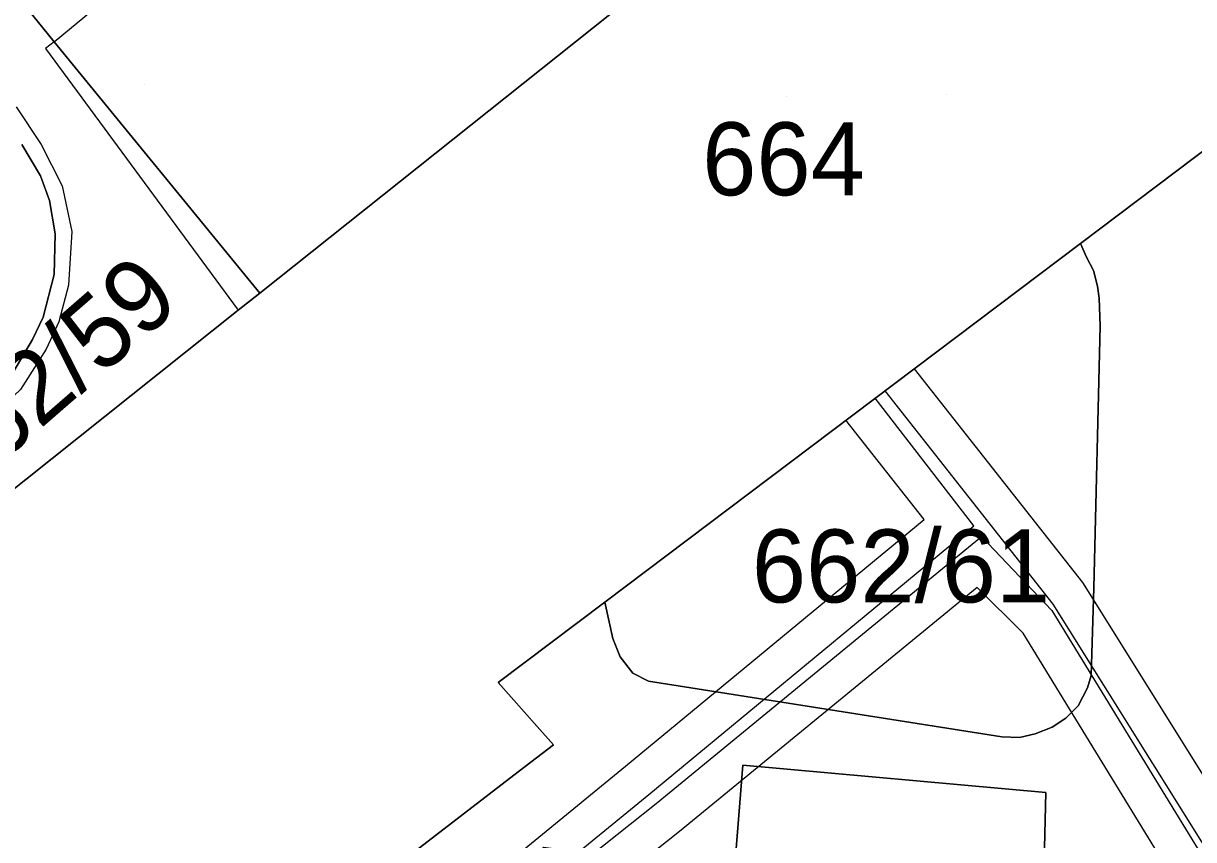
# Model space of a CAD drawing. Extents: x -263423 to -261326, y -1240067 to -1237864.
# Drawn here: x -262866.12 to -262834.04, y -1238888.1 to -1238865.73 of the extents above; entities that cross this region are included whole.
import ezdxf

# ---------------------------------------------------------------- set-up
doc = ezdxf.new("R2010")
doc.units = 0
for name, color, linetype in [('body_kn', 7, 'Continuous'), ('kladpar_druhypozemkov', 7, 'Continuous'), ('kladpar_hranice', 7, 'Continuous'), ('kladpar_parcelnecisla', 7, 'Continuous'), ('kladpar_plochy', 7, 'Continuous'), ('tarchy_linie', 7, 'Continuous'), ('zappar_hrandruhpozemk', 7, 'Continuous'), ('znacky', 7, 'Continuous')]:
    doc.layers.add(name, color=color, linetype=linetype)

msp = doc.modelspace()

# ---------------------------------------------------------------- linework, layer by layer
at = {"layer": 'body_kn'}
for p, q in [((-262865.28, -1238866.23), (-262865.28, -1238866.23)), ((-262865.28, -1238866.23), (-262865.28, -1238866.23)), ((-262865.51, -1238866.42), (-262865.51, -1238866.42)), ((-262865.63, -1238869.05), (-262865.63, -1238869.05)), ((-262865.65, -1238869.91), (-262865.65, -1238869.91)), ((-262865.06, -1238870.18), (-262865.06, -1238870.18)), ((-262865.4, -1238870.58), (-262865.4, -1238870.58)), ((-262864.79, -1238871.43), (-262864.79, -1238871.43)), ((-262865.25, -1238871.5), (-262865.25, -1238871.5)), ((-262837.14, -1238871.76), (-262837.14, -1238871.76)), ((-262836.97, -1238872.14), (-262836.97, -1238872.14)), ((-262865.28, -1238872.61), (-262865.28, -1238872.61)), ((-262836.78, -1238872.5), (-262836.78, -1238872.5)), ((-262864.88, -1238872.9), (-262864.88, -1238872.9)), ((-262836.67, -1238872.93), (-262836.67, -1238872.93)), ((-262859.64, -1238873.12), (-262859.64, -1238873.12)), ((-262836.62, -1238873.26), (-262836.62, -1238873.26)), ((-262860.23, -1238873.59), (-262860.23, -1238873.59)), ((-262865.58, -1238873.78), (-262865.58, -1238873.78)), ((-262865.15, -1238873.91), (-262865.15, -1238873.91)), ((-262836.6, -1238874.02), (-262836.6, -1238874.02)), ((-262865.87, -1238874.39), (-262865.87, -1238874.39)), ((-262865.5, -1238874.66), (-262865.5, -1238874.66)), ((-262841.7, -1238875.2), (-262841.7, -1238875.2)), ((-262842.5, -1238875.8), (-262842.5, -1238875.8)), ((-262842.5, -1238875.8), (-262842.5, -1238875.8)), ((-262842.77, -1238876), (-262842.77, -1238876)), ((-262843.57, -1238876.6), (-262843.57, -1238876.6)), ((-262841.42, -1238879.33), (-262841.42, -1238879.33)), ((-262840.06, -1238879.5), (-262840.06, -1238879.5)), ((-262839.85, -1238879.79), (-262839.85, -1238879.79)), ((-262837.08, -1238881.05), (-262837.08, -1238881.05)), ((-262839.97, -1238881.19), (-262839.97, -1238881.19)), ((-262836.77, -1238881.2), (-262836.77, -1238881.2)), ((-262850.18, -1238881.59), (-262850.18, -1238881.59)), ((-262850.18, -1238881.59), (-262850.18, -1238881.59)), ((-262837.89, -1238881.65), (-262837.89, -1238881.65)), ((-262837.92, -1238881.82), (-262837.92, -1238881.82)), ((-262849.96, -1238882.59), (-262849.96, -1238882.59)), ((-262838.71, -1238882.44), (-262838.71, -1238882.44)), ((-262849.76, -1238883.09), (-262849.76, -1238883.09)), ((-262849.41, -1238883.54), (-262849.41, -1238883.54)), ((-262836.84, -1238883.6), (-262836.84, -1238883.6)), ((-262853.1, -1238883.79), (-262853.1, -1238883.79)), ((-262848.98, -1238883.76), (-262848.98, -1238883.76)), ((-262836.94, -1238883.94), (-262836.94, -1238883.94)), ((-262837.2, -1238884.43), (-262837.2, -1238884.43)), ((-262837.54, -1238884.77), (-262837.54, -1238884.77)), ((-262852.03, -1238885), (-262852.03, -1238885)), ((-262838.38, -1238885.2), (-262838.38, -1238885.2)), ((-262837.91, -1238885.02), (-262837.91, -1238885.02)), ((-262851.59, -1238885.5), (-262851.59, -1238885.5)), ((-262839.29, -1238885.28), (-262839.29, -1238885.28)), ((-262838.81, -1238885.3), (-262838.81, -1238885.3)), ((-262849.61, -1238886.09), (-262849.61, -1238886.09)), ((-262846.39, -1238886.06), (-262846.39, -1238886.06)), ((-262852.67, -1238886.33), (-262852.67, -1238886.33)), ((-262848.97, -1238886.86), (-262848.97, -1238886.86)), ((-262838.09, -1238886.81), (-262838.09, -1238886.81)), ((-262838.09, -1238886.81), (-262838.09, -1238886.81)), ((-262848.77, -1238887.11), (-262848.77, -1238887.11)), ((-262848.13, -1238887.88), (-262848.13, -1238887.88))]:
    msp.add_line(p, q, dxfattribs=at)
at = {"layer": 'kladpar_druhypozemkov'}
for p, q in [((-262845.21, -1238867.74), (-262845.21, -1238867.74)), ((-262863.46, -1238872.55), (-262863.46, -1238872.55)), ((-262841.12, -1238879.62), (-262841.12, -1238879.62))]:
    msp.add_line(p, q, dxfattribs=at)
at = {"layer": 'kladpar_hranice'}
for points in [[(-262866.02, -1238865.32), (-262847.03, -1238849.64), (-262846.27, -1238850.56), (-262845.38, -1238851.65), (-262830.96, -1238839.74), (-262830.64, -1238840.13), (-262808.21, -1238867.29), (-262810.18, -1238868.92), (-262812.42, -1238870.77), (-262813.04, -1238869.75), (-262815.11, -1238866.43), (-262827.39, -1238847.45), (-262859.64, -1238873.12), (-262865.28, -1238866.23), (-262866.02, -1238865.32)], [(-262827.39, -1238847.45), (-262815.11, -1238866.43), (-262813.04, -1238869.75), (-262812.42, -1238870.77), (-262817.7, -1238873.85), (-262821.34, -1238875.92), (-262823.75, -1238877.28), (-262824.01, -1238877.43), (-262828.8, -1238870.14), (-262830.85, -1238867.02), (-262837.14, -1238871.76), (-262850.18, -1238881.59), (-262853.1, -1238883.79), (-262852.03, -1238885), (-262851.59, -1238885.5), (-262852.67, -1238886.33), (-262861.26, -1238892.95), (-262867.3, -1238897.61), (-262872.65, -1238883.48), (-262860.23, -1238873.59), (-262859.64, -1238873.12), (-262827.39, -1238847.45)], [(-262866.02, -1238865.32), (-262865.28, -1238866.23), (-262859.64, -1238873.12), (-262860.23, -1238873.59), (-262872.65, -1238883.48)], [(-262861.26, -1238892.95), (-262852.67, -1238886.33), (-262851.59, -1238885.5), (-262852.03, -1238885), (-262853.1, -1238883.79), (-262850.18, -1238881.59), (-262849.96, -1238882.59), (-262849.76, -1238883.09), (-262849.41, -1238883.54), (-262848.98, -1238883.76), (-262839.29, -1238885.28), (-262838.81, -1238885.3), (-262838.38, -1238885.2), (-262837.91, -1238885.02), (-262837.54, -1238884.77), (-262837.2, -1238884.43), (-262836.94, -1238883.94), (-262836.84, -1238883.6), (-262836.77, -1238881.2), (-262836.6, -1238874.02), (-262836.62, -1238873.26), (-262836.67, -1238872.93), (-262836.78, -1238872.5), (-262836.97, -1238872.14), (-262837.14, -1238871.76), (-262830.85, -1238867.02)], [(-262866.16, -1238869.05), (-262865.65, -1238869.91), (-262865.4, -1238870.58), (-262865.25, -1238871.5), (-262865.28, -1238872.61), (-262865.58, -1238873.78), (-262865.87, -1238874.39), (-262866.41, -1238875.31)], [(-262866.41, -1238875.31), (-262865.87, -1238874.39), (-262865.58, -1238873.78), (-262865.28, -1238872.61), (-262865.25, -1238871.5), (-262865.4, -1238870.58), (-262865.65, -1238869.91), (-262866.16, -1238869.05)], [(-262850.18, -1238881.59), (-262837.14, -1238871.76), (-262836.97, -1238872.14), (-262836.78, -1238872.5), (-262836.67, -1238872.93), (-262836.62, -1238873.26), (-262836.6, -1238874.02), (-262836.77, -1238881.2), (-262836.84, -1238883.6), (-262836.94, -1238883.94), (-262837.2, -1238884.43), (-262837.54, -1238884.77), (-262837.91, -1238885.02), (-262838.38, -1238885.2), (-262838.81, -1238885.3), (-262839.29, -1238885.28), (-262848.98, -1238883.76), (-262849.41, -1238883.54), (-262849.76, -1238883.09), (-262849.96, -1238882.59), (-262850.18, -1238881.59)], [(-262833.95, -1238906), (-262838.69, -1238910.36), (-262838.62, -1238908.81), (-262838.09, -1238886.81), (-262846.39, -1238886.06), (-262846.63, -1238889.04), (-262851.85, -1238888.32), (-262858.95, -1238893.98), (-262859.07, -1238894.09), (-262859.37, -1238894.55), (-262859.39, -1238894.75), (-262859.37, -1238895.04), (-262859.27, -1238895.44), (-262859.05, -1238895.96), (-262858.15, -1238897.66), (-262858.64, -1238897.95), (-262861.26, -1238892.95)], [(-262838.09, -1238886.81), (-262838.62, -1238908.81), (-262840.96, -1238908.8), (-262840.91, -1238910.45), (-262841.8, -1238910.51), (-262841.79, -1238908.86), (-262842.55, -1238908.85), (-262842.56, -1238910.5), (-262844.08, -1238910.43), (-262844.01, -1238908.84), (-262844.96, -1238908.83), (-262845.03, -1238910.42), (-262845.86, -1238910.42), (-262845.91, -1238908.83), (-262848.26, -1238908.81), (-262846.63, -1238889.04), (-262846.39, -1238886.06), (-262838.09, -1238886.81)]]:
    msp.add_lwpolyline(points, dxfattribs=at)
at = {"layer": 'kladpar_plochy'}
for points in [[(-262866.02, -1238865.32), (-262847.03, -1238849.64), (-262846.27, -1238850.56), (-262845.38, -1238851.65), (-262830.96, -1238839.74), (-262830.64, -1238840.13), (-262808.21, -1238867.29), (-262810.18, -1238868.92), (-262812.42, -1238870.77), (-262813.04, -1238869.75), (-262815.11, -1238866.43), (-262827.39, -1238847.45), (-262859.64, -1238873.12), (-262865.28, -1238866.23)], [(-262827.39, -1238847.45), (-262815.11, -1238866.43), (-262813.04, -1238869.75), (-262812.42, -1238870.77), (-262817.7, -1238873.85), (-262821.34, -1238875.92), (-262823.75, -1238877.28), (-262824.01, -1238877.43), (-262828.8, -1238870.14), (-262830.85, -1238867.02), (-262837.14, -1238871.76), (-262850.18, -1238881.59), (-262853.1, -1238883.79), (-262852.03, -1238885), (-262851.59, -1238885.5), (-262852.67, -1238886.33), (-262861.26, -1238892.95), (-262867.3, -1238897.61), (-262872.65, -1238883.48), (-262860.23, -1238873.59), (-262859.64, -1238873.12)], [(-262850.18, -1238881.59), (-262837.14, -1238871.76), (-262836.97, -1238872.14), (-262836.78, -1238872.5), (-262836.67, -1238872.93), (-262836.62, -1238873.26), (-262836.6, -1238874.02), (-262836.77, -1238881.2), (-262836.84, -1238883.6), (-262836.94, -1238883.94), (-262837.2, -1238884.43), (-262837.54, -1238884.77), (-262837.91, -1238885.02), (-262838.38, -1238885.2), (-262838.81, -1238885.3), (-262839.29, -1238885.28), (-262848.98, -1238883.76), (-262849.41, -1238883.54), (-262849.76, -1238883.09), (-262849.96, -1238882.59)], [(-262838.09, -1238886.81), (-262838.62, -1238908.81), (-262840.96, -1238908.8), (-262840.91, -1238910.45), (-262841.8, -1238910.51), (-262841.79, -1238908.86), (-262842.55, -1238908.85), (-262842.56, -1238910.5), (-262844.08, -1238910.43), (-262844.01, -1238908.84), (-262844.96, -1238908.83), (-262845.03, -1238910.42), (-262845.86, -1238910.42), (-262845.91, -1238908.83), (-262848.26, -1238908.81), (-262846.63, -1238889.04), (-262846.39, -1238886.06)]]:
    msp.add_lwpolyline(points, close=True, dxfattribs=at)
for points in [[(-262866.02, -1238865.32), (-262865.28, -1238866.23), (-262859.64, -1238873.12), (-262860.23, -1238873.59), (-262872.65, -1238883.48)], [(-262861.26, -1238892.95), (-262852.67, -1238886.33), (-262851.59, -1238885.5), (-262852.03, -1238885), (-262853.1, -1238883.79), (-262850.18, -1238881.59), (-262849.96, -1238882.59), (-262849.76, -1238883.09), (-262849.41, -1238883.54), (-262848.98, -1238883.76), (-262839.29, -1238885.28), (-262838.81, -1238885.3), (-262838.38, -1238885.2), (-262837.91, -1238885.02), (-262837.54, -1238884.77), (-262837.2, -1238884.43), (-262836.94, -1238883.94), (-262836.84, -1238883.6), (-262836.77, -1238881.2), (-262836.6, -1238874.02), (-262836.62, -1238873.26), (-262836.67, -1238872.93), (-262836.78, -1238872.5), (-262836.97, -1238872.14), (-262837.14, -1238871.76), (-262830.85, -1238867.02)], [(-262866.16, -1238869.05), (-262865.65, -1238869.91), (-262865.4, -1238870.58), (-262865.25, -1238871.5), (-262865.28, -1238872.61), (-262865.58, -1238873.78), (-262865.87, -1238874.39), (-262866.41, -1238875.31)], [(-262866.41, -1238875.31), (-262865.87, -1238874.39), (-262865.58, -1238873.78), (-262865.28, -1238872.61), (-262865.25, -1238871.5), (-262865.4, -1238870.58), (-262865.65, -1238869.91), (-262866.16, -1238869.05)], [(-262838.62, -1238908.81), (-262838.09, -1238886.81), (-262846.39, -1238886.06), (-262846.63, -1238889.04)]]:
    msp.add_lwpolyline(points, dxfattribs=at)
at = {"layer": 'tarchy_linie'}
for points in [[(-262857.6, -1238892.63), (-262849.61, -1238886.09), (-262841.42, -1238879.33), (-262843.57, -1238876.6), (-262842.77, -1238876), (-262842.5, -1238875.8), (-262841.7, -1238875.2), (-262837.08, -1238881.05), (-262831.49, -1238890)], [(-262842.5, -1238875.8), (-262837.89, -1238881.65), (-262832.43, -1238890.38), (-262831.95, -1238892.61), (-262831.64, -1238894.86), (-262830.79, -1238896.56), (-262829.63, -1238898.27), (-262828.84, -1238899.31)], [(-262847.91, -1238904.6), (-262850.37, -1238904.43), (-262851.6, -1238904.09), (-262852.76, -1238903.56), (-262853.8, -1238902.88), (-262854.68, -1238902.12), (-262856.64, -1238899.26), (-262858.02, -1238897.68), (-262858.5, -1238896.42), (-262858.46, -1238895.33), (-262857.81, -1238894.21), (-262856.95, -1238893.39), (-262848.97, -1238886.86), (-262840.06, -1238879.5), (-262842.77, -1238876)], [(-262847.9, -1238904.44), (-262850.37, -1238904.23), (-262851.54, -1238903.85), (-262852.64, -1238903.3), (-262853.58, -1238902.66), (-262854.43, -1238901.87), (-262856.38, -1238899.05), (-262857.85, -1238897.5), (-262858.28, -1238896.36), (-262858.18, -1238895.29), (-262857.63, -1238894.29), (-262856.75, -1238893.45), (-262848.77, -1238887.11), (-262839.85, -1238879.79), (-262837.92, -1238881.82), (-262832.61, -1238890.49), (-262832.13, -1238892.74), (-262831.81, -1238894.93), (-262830.97, -1238896.7), (-262829.75, -1238898.51), (-262829.04, -1238899.44)], [(-262833.55, -1238890.86), (-262838.71, -1238882.44), (-262839.97, -1238881.19), (-262848.13, -1238887.88), (-262856.11, -1238894.22)]]:
    msp.add_lwpolyline(points, dxfattribs=at)
at = {"layer": 'zappar_hrandruhpozemk'}
for p, q in [((-262865.28, -1238866.23), (-262846.27, -1238850.56)), ((-262865.28, -1238866.23), (-262865.51, -1238866.42)), ((-262865.51, -1238866.42), (-262860.23, -1238873.59))]:
    msp.add_line(p, q, dxfattribs=at)
msp.add_lwpolyline([(-262866.32, -1238868.02), (-262865.63, -1238869.05), (-262865.06, -1238870.18), (-262864.79, -1238871.43), (-262864.88, -1238872.9), (-262865.15, -1238873.91), (-262865.5, -1238874.66), (-262866.2, -1238875.76), (-262867.5, -1238876.99), (-262872.18, -1238880.84), (-262872.68, -1238881.31), (-262873.19, -1238881.9), (-262873.58, -1238881.71)], dxfattribs=at)
at = {"layer": 'znacky'}
for p, q in [((-262862.8, -1238867.41), (-262862.8, -1238867.41)), ((-262840.8, -1238867.69), (-262840.8, -1238867.69))]:
    msp.add_line(p, q, dxfattribs=at)

# ---------------------------------------------------------------- texts
at = {"layer": 'kladpar_parcelnecisla'}
for s, p in [('664', (-262847.509, -1238870.44)), ('662/61', (-262846.147, -1238881.6))]:
    msp.add_text(s, height=2, dxfattribs=at).set_placement(p)
msp.add_text('662/59', height=2, rotation=41, dxfattribs=at).set_placement((-262867.921, -1238878.82))

doc.saveas('drawing.dxf')
